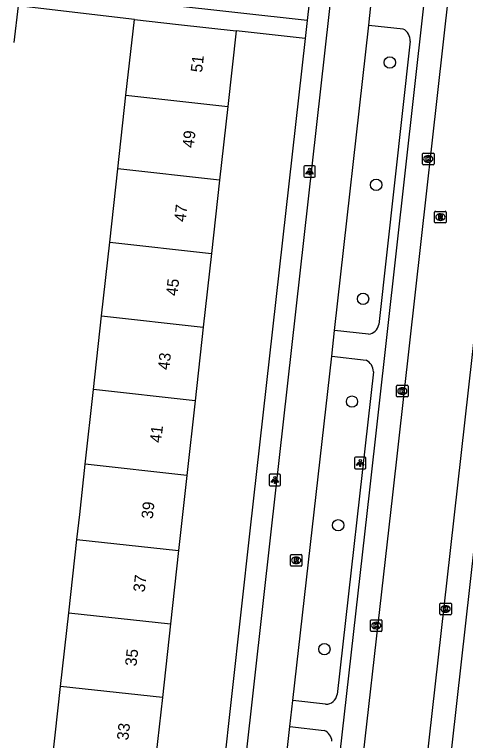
# Model space of a CAD drawing. Extents: x 162026 to 163499, y 387297 to 388169.
# Drawn here: x 162248.1 to 162287, y 387730.5 to 387793.2 of the extents above; entities that cross this region are included whole.
import ezdxf

# ---------------------------------------------------------------- set-up
doc = ezdxf.new("R2010")
doc.units = 0
for name, color, linetype in [('IMGEO_Boom', 7, 'Continuous'), ('IMGEO_Fietspad_gesloten', 7, 'Continuous'), ('IMGEO_Kolk', 7, 'Continuous'), ('IMGEO_Lichtpunt', 7, 'Continuous'), ('IMGEO_Pand', 7, 'Continuous'), ('IMGEO_Pand_nummerreeks', 7, 'Continuous'), ('IMGEO_Rijbaan_lokaal_gesloten', 7, 'Continuous'), ('IMGEO_Rioolput', 7, 'Continuous'), ('IMGEO_Voetpad_open', 7, 'Continuous')]:
    doc.layers.add(name, color=color, linetype=linetype)

msp = doc.modelspace()

# ---------------------------------------------------------------- linework, layer by layer
at = {"layer": 'IMGEO_Boom'}
for centre in [(162280.473, 387789.054), (162279.293, 387778.481), (162278.163, 387768.63), (162277.204, 387759.741), (162276.01, 387749.054), (162274.816, 387738.351)]:
    msp.add_circle(centre, 0.489, dxfattribs=at)
at = {"layer": 'IMGEO_Fietspad_gesloten'}
for points in [[(162296.034, 387979.848), (162290.464, 387929.711), (162288.097, 387908.488), (162278.956, 387826.545), (162278.87, 387825.665), (162278.372, 387825.72), (162277.589, 387818.699), (162278.067, 387818.669), (162270.183, 387748.502), (162261.381, 387669.505), (162260.87, 387664.615)], [(162278.652, 387792.276), (162278.879, 387794.52)], [(162275.701, 387765.902), (162278.652, 387792.276)], [(162275.454, 387763.658), (162275.701, 387765.902)], [(162272.106, 387733.912), (162275.454, 387763.658)], [(162271.842, 387731.673), (162272.106, 387733.912)], [(162268.926, 387705.405), (162271.842, 387731.673)]]:
    msp.add_lwpolyline(points, dxfattribs=at)
at = {"layer": 'IMGEO_Kolk'}
for p, q in [((162283.293, 387780.296), (162283.293, 387781.148)), ((162283.368, 387781.222), (162284.22, 387781.222)), ((162283.781, 387781.002), (162283.806, 387781.002)), ((162284.294, 387781.148), (162284.294, 387780.296)), ((162284.22, 387780.222), (162283.368, 387780.222)), ((162283.804, 387780.442), (162283.779, 387780.442)), ((162281.051, 387760.226), (162281.051, 387761.078)), ((162281.126, 387761.152), (162281.978, 387761.152)), ((162281.539, 387760.932), (162281.564, 387760.932)), ((162282.052, 387761.078), (162282.052, 387760.226)), ((162281.978, 387760.152), (162281.126, 387760.152)), ((162281.562, 387760.372), (162281.537, 387760.372)), ((162284.79, 387741.401), (162284.79, 387742.253)), ((162284.865, 387742.327), (162285.717, 387742.327)), ((162285.278, 387742.107), (162285.303, 387742.107)), ((162285.791, 387742.253), (162285.791, 387741.401)), ((162285.717, 387741.327), (162284.865, 387741.327)), ((162285.301, 387741.547), (162285.276, 387741.547)), ((162278.794, 387739.964), (162278.794, 387740.816)), ((162278.869, 387740.89), (162279.721, 387740.89)), ((162279.282, 387740.67), (162279.307, 387740.67)), ((162279.795, 387740.816), (162279.795, 387739.964)), ((162279.305, 387740.11), (162279.28, 387740.11)), ((162279.721, 387739.89), (162278.869, 387739.89))]:
    msp.add_line(p, q, dxfattribs=at)
for points in [[(162283.293, 387780.296), (162283.293, 387781.148)], [(162283.368, 387781.222), (162284.22, 387781.222)], [(162283.614, 387780.922), (162283.737, 387780.922), (162283.737, 387780.771), (162283.867, 387780.922), (162284.031, 387780.922), (162283.885, 387780.771), (162284.038, 387780.522), (162283.886, 387780.522), (162283.801, 387780.686), (162283.737, 387780.619), (162283.737, 387780.522), (162283.614, 387780.522), (162283.614, 387780.922)], [(162284.294, 387781.148), (162284.294, 387780.296)], [(162284.22, 387780.222), (162283.368, 387780.222)], [(162281.051, 387760.226), (162281.051, 387761.078)], [(162281.126, 387761.152), (162281.978, 387761.152)], [(162281.372, 387760.852), (162281.495, 387760.852), (162281.495, 387760.701), (162281.625, 387760.852), (162281.789, 387760.852), (162281.643, 387760.701), (162281.796, 387760.452), (162281.644, 387760.452), (162281.559, 387760.616), (162281.495, 387760.549), (162281.495, 387760.452), (162281.372, 387760.452), (162281.372, 387760.852)], [(162282.052, 387761.078), (162282.052, 387760.226)], [(162281.978, 387760.152), (162281.126, 387760.152)], [(162284.79, 387741.401), (162284.79, 387742.253)], [(162284.865, 387742.327), (162285.717, 387742.327)], [(162285.111, 387742.027), (162285.234, 387742.027), (162285.234, 387741.876), (162285.364, 387742.027), (162285.528, 387742.027), (162285.382, 387741.876), (162285.535, 387741.627), (162285.383, 387741.627), (162285.298, 387741.791), (162285.234, 387741.724), (162285.234, 387741.627), (162285.111, 387741.627), (162285.111, 387742.027)], [(162285.791, 387742.253), (162285.791, 387741.401)], [(162285.717, 387741.327), (162284.865, 387741.327)], [(162278.794, 387739.964), (162278.794, 387740.816)], [(162278.869, 387740.89), (162279.721, 387740.89)], [(162279.115, 387740.59), (162279.238, 387740.59), (162279.238, 387740.439), (162279.368, 387740.59), (162279.532, 387740.59), (162279.386, 387740.439), (162279.539, 387740.19), (162279.387, 387740.19), (162279.302, 387740.354), (162279.238, 387740.287), (162279.238, 387740.19), (162279.115, 387740.19), (162279.115, 387740.59)], [(162279.795, 387740.816), (162279.795, 387739.964)], [(162279.721, 387739.89), (162278.869, 387739.89)]]:
    msp.add_lwpolyline(points, dxfattribs=at)
for centre, start, end in [((162283.37, 387781.146), 91.55205, 178.44795), ((162283.37, 387781.146), 91.55205, 178.44795), ((162284.218, 387781.146), 1.55205, 88.44795), ((162284.218, 387781.146), 1.55205, 88.44795), ((162283.37, 387780.298), 181.55205, 268.44795), ((162283.37, 387780.298), 181.55205, 268.44795), ((162284.218, 387780.298), 271.55205, 358.44795), ((162284.218, 387780.298), 271.55205, 358.44795), ((162281.128, 387761.076), 91.55205, 178.44795), ((162281.128, 387761.076), 91.55205, 178.44795), ((162281.976, 387761.076), 1.55205, 88.44795), ((162281.976, 387761.076), 1.55205, 88.44795), ((162281.128, 387760.228), 181.55205, 268.44795), ((162281.128, 387760.228), 181.55205, 268.44795), ((162281.976, 387760.228), 271.55205, 358.44795), ((162281.976, 387760.228), 271.55205, 358.44795), ((162284.867, 387742.251), 91.55205, 178.44795), ((162284.867, 387742.251), 91.55205, 178.44795), ((162285.715, 387742.251), 1.55205, 88.44795), ((162285.715, 387742.251), 1.55205, 88.44795), ((162284.867, 387741.403), 181.55205, 268.44795), ((162284.867, 387741.403), 181.55205, 268.44795), ((162285.715, 387741.403), 271.55205, 358.44795), ((162285.715, 387741.403), 271.55205, 358.44795), ((162278.871, 387740.814), 91.55205, 178.44795), ((162278.871, 387740.814), 91.55205, 178.44795), ((162279.719, 387740.814), 1.55205, 88.44795), ((162279.719, 387740.814), 1.55205, 88.44795), ((162278.871, 387739.966), 181.55205, 268.44795), ((162278.871, 387739.966), 181.55205, 268.44795), ((162279.719, 387739.966), 271.55205, 358.44795), ((162279.719, 387739.966), 271.55205, 358.44795)]:
    msp.add_arc(centre, 0.0765, start, end, dxfattribs=at)
for centre, major_axis, ratio, start_param, end_param in [((162283.78, 387780.722), (-0.387, 0.002), 0.722429, 4.712389, 7.853982), ((162283.805, 387780.722), (-0.39, 0.002), 0.717154, 1.570796, 4.712389), ((162281.538, 387760.652), (-0.387, 0.002), 0.722429, 4.712389, 7.853982), ((162281.563, 387760.652), (-0.39, 0.002), 0.717154, 1.570796, 4.712389), ((162285.277, 387741.827), (-0.387, 0.002), 0.722429, 4.712389, 7.853982), ((162285.302, 387741.827), (-0.39, 0.002), 0.717154, 1.570796, 4.712389), ((162279.281, 387740.39), (-0.387, 0.002), 0.722429, 4.712389, 7.853982), ((162279.306, 387740.39), (-0.39, 0.002), 0.717154, 1.570796, 4.712389)]:
    msp.add_ellipse(centre, major_axis=major_axis, ratio=ratio, start_param=start_param, end_param=end_param, dxfattribs=at)
at = {"layer": 'IMGEO_Lichtpunt'}
for p, q in [((162273.942, 387780.132), (162273.134, 387780.132)), ((162273.942, 387780.132), (162273.134, 387780.132)), ((162273.04, 387780.037), (162273.04, 387779.23)), ((162273.04, 387780.037), (162273.04, 387779.23)), ((162274.036, 387779.23), (162274.036, 387780.037)), ((162274.036, 387779.23), (162274.036, 387780.037)), ((162273.134, 387779.136), (162273.942, 387779.136)), ((162273.134, 387779.136), (162273.942, 387779.136)), ((162277.416, 387754.845), (162277.416, 387754.038)), ((162277.416, 387754.845), (162277.416, 387754.038)), ((162278.318, 387754.94), (162277.51, 387754.94)), ((162278.318, 387754.94), (162277.51, 387754.94)), ((162278.412, 387754.038), (162278.412, 387754.845)), ((162278.412, 387754.038), (162278.412, 387754.845)), ((162277.51, 387753.944), (162278.318, 387753.944)), ((162277.51, 387753.944), (162278.318, 387753.944)), ((162270.04, 387753.367), (162270.04, 387752.56)), ((162270.04, 387753.367), (162270.04, 387752.56)), ((162270.942, 387753.462), (162270.134, 387753.462)), ((162270.942, 387753.462), (162270.134, 387753.462)), ((162271.036, 387752.56), (162271.036, 387753.367)), ((162271.036, 387752.56), (162271.036, 387753.367)), ((162270.134, 387752.466), (162270.942, 387752.466)), ((162270.134, 387752.466), (162270.942, 387752.466))]:
    msp.add_line(p, q, dxfattribs=at)
for points in [[(162273.414, 387779.701), (162273.453, 387779.673), (162273.265, 387779.411), (162273.227, 387779.438), (162273.414, 387779.701)], [(162273.516, 387779.653), (162273.563, 387779.653), (162273.563, 387779.331), (162273.516, 387779.331), (162273.516, 387779.653)], [(162273.626, 387779.673), (162273.664, 387779.7), (162273.851, 387779.438), (162273.812, 387779.41), (162273.626, 387779.673)], [(162277.79, 387754.509), (162277.829, 387754.481), (162277.641, 387754.219), (162277.603, 387754.246), (162277.79, 387754.509)], [(162277.892, 387754.461), (162277.939, 387754.461), (162277.939, 387754.139), (162277.892, 387754.139), (162277.892, 387754.461)], [(162278.002, 387754.481), (162278.04, 387754.508), (162278.227, 387754.246), (162278.188, 387754.218), (162278.002, 387754.481)], [(162270.414, 387753.031), (162270.453, 387753.003), (162270.265, 387752.741), (162270.227, 387752.768), (162270.414, 387753.031)], [(162270.516, 387752.983), (162270.563, 387752.983), (162270.563, 387752.661), (162270.516, 387752.661), (162270.516, 387752.983)], [(162270.626, 387753.003), (162270.664, 387753.03), (162270.851, 387752.768), (162270.812, 387752.74), (162270.626, 387753.003)]]:
    msp.add_lwpolyline(points, dxfattribs=at)
for centre in [(162273.539, 387779.835), (162277.915, 387754.643), (162270.539, 387753.165)]:
    msp.add_circle(centre, 0.0994, dxfattribs=at)
for centre, start, end in [((162273.134, 387780.037), 90, 180), ((162273.134, 387780.037), 90, 180), ((162273.942, 387780.037), 0, 90), ((162273.942, 387780.037), 0, 90), ((162273.134, 387779.23), 180, 270), ((162273.134, 387779.23), 180, 270), ((162273.942, 387779.23), 270, 0), ((162273.942, 387779.23), 270, 360), ((162277.51, 387754.845), 90, 180), ((162277.51, 387754.845), 90, 180), ((162278.318, 387754.845), 0, 90), ((162278.318, 387754.845), 0, 90), ((162277.51, 387754.038), 180, 270), ((162277.51, 387754.038), 180, 270), ((162278.318, 387754.038), 270, 0), ((162278.318, 387754.038), 270, 360), ((162270.134, 387753.367), 90, 180), ((162270.134, 387753.367), 90, 180), ((162270.942, 387753.367), 0, 90), ((162270.942, 387753.367), 0, 90), ((162270.134, 387752.56), 180, 270), ((162270.134, 387752.56), 180, 270), ((162270.942, 387752.56), 270, 0), ((162270.942, 387752.56), 270, 360)]:
    msp.add_arc(centre, 0.0946, start, end, dxfattribs=at)
at = {"layer": 'IMGEO_Pand'}
for points in [[(162248.361, 387793.961), (162248.006, 387790.778)], [(162257.681, 387786.231), (162258.402, 387792.758)], [(162258.402, 387792.758), (162262.22, 387792.336), (162267.189, 387791.787)], [(162267.189, 387791.787), (162266.468, 387785.258)], [(162256.977, 387779.86), (162257.681, 387786.231)], [(162257.681, 387786.231), (162266.468, 387785.258)], [(162266.468, 387785.258), (162265.764, 387778.887)], [(162256.277, 387773.518), (162256.977, 387779.86)], [(162265.764, 387778.887), (162256.977, 387779.86)], [(162265.764, 387778.887), (162265.064, 387772.546)], [(162255.573, 387767.146), (162256.277, 387773.518)], [(162256.277, 387773.518), (162265.064, 387772.546)], [(162265.064, 387772.546), (162264.36, 387766.174)], [(162254.87, 387760.785), (162255.573, 387767.146)], [(162255.573, 387767.146), (162264.36, 387766.174)], [(162264.36, 387766.174), (162263.657, 387759.813)], [(162254.157, 387754.324), (162254.87, 387760.785)], [(162263.657, 387759.813), (162254.87, 387760.785)], [(162263.657, 387759.813), (162262.943, 387753.352)], [(162253.44, 387747.834), (162253.679, 387750), (162254.157, 387754.324)], [(162262.943, 387753.352), (162254.157, 387754.324)], [(162262.943, 387753.352), (162262.573, 387750), (162262.226, 387746.862)], [(162252.739, 387741.492), (162253.44, 387747.834)], [(162253.44, 387747.834), (162262.226, 387746.862)], [(162262.226, 387746.862), (162261.527, 387740.53)], [(162252.036, 387735.131), (162252.739, 387741.492)], [(162252.739, 387741.492), (162261.527, 387740.53)], [(162261.527, 387740.53), (162260.823, 387734.159)], [(162251.338, 387728.81), (162252.036, 387735.131)], [(162260.823, 387734.159), (162252.036, 387735.131)], [(162260.823, 387734.159), (162260.125, 387727.838)]]:
    msp.add_lwpolyline(points, dxfattribs=at)
at = {"layer": 'IMGEO_Rijbaan_lokaal_gesloten'}
for points in [[(162287.006, 387808.114), (162280.695, 387751.699), (162277.051, 387719.431), (162275.389, 387704.712)], [(162292.493, 387807.458), (162285.406, 387744.3), (162281.03, 387705.382)]]:
    msp.add_lwpolyline(points, dxfattribs=at)
at = {"layer": 'IMGEO_Rioolput'}
for p, q in [((162284.339, 387775.263), (162284.339, 387776.115)), ((162284.414, 387776.189), (162285.266, 387776.189)), ((162284.827, 387775.969), (162284.852, 387775.969)), ((162285.34, 387776.115), (162285.34, 387775.263)), ((162285.266, 387775.189), (162284.414, 387775.189)), ((162284.85, 387775.409), (162284.825, 387775.409)), ((162271.883, 387745.605), (162271.883, 387746.457)), ((162271.958, 387746.531), (162272.81, 387746.531)), ((162272.371, 387746.311), (162272.396, 387746.311)), ((162272.884, 387746.457), (162272.884, 387745.605)), ((162272.394, 387745.751), (162272.369, 387745.751)), ((162272.81, 387745.531), (162271.958, 387745.531))]:
    msp.add_line(p, q, dxfattribs=at)
for points in [[(162284.339, 387775.263), (162284.339, 387776.115)], [(162284.414, 387776.189), (162285.266, 387776.189)], [(162284.928, 387775.887), (162284.676, 387775.889), (162284.676, 387775.489)], [(162284.854, 387775.808), (162284.8, 387775.808), (162284.8, 387775.727)], [(162284.8, 387775.727), (162284.852, 387775.727)], [(162285.34, 387776.115), (162285.34, 387775.263)], [(162285.266, 387775.189), (162284.414, 387775.189)], [(162284.676, 387775.489), (162284.8, 387775.489), (162284.8, 387775.651), (162284.811, 387775.651)], [(162284.858, 387775.622), (162284.929, 387775.489), (162285.069, 387775.489), (162285.004, 387775.615)], [(162271.883, 387745.605), (162271.883, 387746.457)], [(162271.958, 387746.531), (162272.81, 387746.531)], [(162272.472, 387746.229), (162272.22, 387746.231), (162272.22, 387745.831)], [(162272.884, 387746.457), (162272.884, 387745.605)], [(162272.22, 387745.831), (162272.344, 387745.831), (162272.344, 387745.993), (162272.355, 387745.993)], [(162272.398, 387746.15), (162272.344, 387746.15), (162272.344, 387746.069)], [(162272.344, 387746.069), (162272.396, 387746.069)], [(162272.402, 387745.964), (162272.473, 387745.831), (162272.613, 387745.831), (162272.548, 387745.957)], [(162272.81, 387745.531), (162271.958, 387745.531)]]:
    msp.add_lwpolyline(points, dxfattribs=at)
for centre, radius, start, end in [((162284.416, 387776.113), 0.0765, 91.55205, 178.44795), ((162284.416, 387776.113), 0.0765, 91.55205, 178.44795), ((162284.836, 387775.916), 0.19, 274.7715, 282.96867), ((162284.86, 387775.712), 0.0964, 77.00612, 93.18647), ((162284.874, 387775.769), 0.0378, 276.66336, 79.67722), ((162284.927, 387775.777), 0.109, 350.36119, 89.41601), ((162284.925, 387775.777), 0.112, 277.58423, 350.98172), ((162285.264, 387776.113), 0.0765, 1.55205, 88.44795), ((162285.264, 387776.113), 0.0765, 1.55205, 88.44795), ((162284.416, 387775.265), 0.0765, 181.55205, 268.44795), ((162284.416, 387775.265), 0.0765, 181.55205, 268.44795), ((162284.81, 387775.598), 0.0533, 26.02933, 88.69889), ((162284.909, 387775.562), 0.108, 29.51342, 73.79051), ((162285.264, 387775.265), 0.0765, 271.55205, 358.44795), ((162285.264, 387775.265), 0.0765, 271.55205, 358.44795), ((162271.96, 387746.455), 0.0765, 91.55205, 178.44795), ((162271.96, 387746.455), 0.0765, 91.55205, 178.44795), ((162272.471, 387746.119), 0.109, 350.36119, 89.41601), ((162272.808, 387746.455), 0.0765, 1.55205, 88.44795), ((162272.808, 387746.455), 0.0765, 1.55205, 88.44795), ((162271.96, 387745.607), 0.0765, 181.55205, 268.44795), ((162271.96, 387745.607), 0.0765, 181.55205, 268.44795), ((162272.354, 387745.94), 0.0533, 26.02933, 88.69889), ((162272.38, 387746.258), 0.19, 274.7715, 282.96867), ((162272.404, 387746.054), 0.0964, 77.00612, 93.18647), ((162272.418, 387746.111), 0.0378, 276.66336, 79.67722), ((162272.469, 387746.119), 0.112, 277.58423, 350.98172), ((162272.453, 387745.904), 0.108, 29.51342, 73.79051), ((162272.808, 387745.607), 0.0765, 271.55205, 358.44795), ((162272.808, 387745.607), 0.0765, 271.55205, 358.44795)]:
    msp.add_arc(centre, radius, start, end, dxfattribs=at)
for centre, major_axis, ratio, start_param, end_param in [((162284.826, 387775.689), (-0.387, 0.002), 0.722429, 4.712389, 7.853982), ((162284.851, 387775.689), (-0.39, 0.002), 0.717154, 1.570796, 4.712389), ((162272.37, 387746.031), (-0.387, 0.002), 0.722429, 4.712389, 7.853982), ((162272.395, 387746.031), (-0.39, 0.002), 0.717154, 1.570796, 4.712389)]:
    msp.add_ellipse(centre, major_axis=major_axis, ratio=ratio, start_param=start_param, end_param=end_param, dxfattribs=at)
at = {"layer": 'IMGEO_Voetpad_open'}
for points in [[(162275.948, 387815.9), (162273.341, 387792.696)], [(162273.411, 387704.935), (162278.703, 387751.857), (162284.902, 387807.407)], [(162294.36, 387806.319), (162292.997, 387794.228), (162292.495, 387789.737), (162287.384, 387743.942), (162283.154, 387706.135)], [(162273.341, 387792.696), (162242.578, 387796.117)], [(162258.402, 387792.758), (162248.361, 387793.961)], [(162273.341, 387792.696), (162273.165, 387791.126)], [(162278.652, 387792.276), (162281.616, 387791.948)], [(162273.165, 387791.126), (162267.189, 387791.787)], [(162273.165, 387791.126), (162268.384, 387748.57), (162263.701, 387706.408)], [(162282.229, 387790.883), (162279.508, 387766.397)], [(162278.634, 387765.568), (162275.701, 387765.902)], [(162275.454, 387763.658), (162278.414, 387763.326)], [(162279.054, 387762.323), (162275.919, 387734.426)], [(162274.927, 387733.596), (162272.106, 387733.912)], [(162271.842, 387731.673), (162274.8, 387731.32)]]:
    msp.add_lwpolyline(points, dxfattribs=at)
for centre, radius, start, end in [((162281.14, 387790.965), 1.092, 355.6719, 64.17643), ((162278.505, 387766.579), 1.019, 277.24982, 349.72292), ((162277.921, 387762.306), 1.133, 0.86497, 64.21776), ((162274.965, 387734.559), 0.963, 267.75344, 352.08457), ((162274.392, 387730.315), 1.085, 4.48661, 67.88595)]:
    msp.add_arc(centre, radius, start, end, dxfattribs=at)

# ---------------------------------------------------------------- texts
at = {"layer": 'IMGEO_Pand_nummerreeks'}
for s, rotation, p in [('51', 83.69624, (162264.253, 387788.154)), ('49', 83.69624, (162263.533, 387781.641)), ('47', 83.69624, (162262.826, 387775.24)), ('45', 83.69624, (162262.119, 387768.84)), ('43', 83.69624, (162261.412, 387762.439)), ('41', 83.69624, (162260.718, 387756.15)), ('39', 83.69566, (162259.99, 387749.563)), ('37', 83.69624, (162259.29, 387743.237)), ('35', 83.69624, (162258.583, 387736.836)), ('33', 83.69624, (162257.876, 387730.435))]:
    msp.add_text(s, height=1, rotation=rotation, dxfattribs=at).set_placement(p)

doc.saveas('drawing.dxf')
